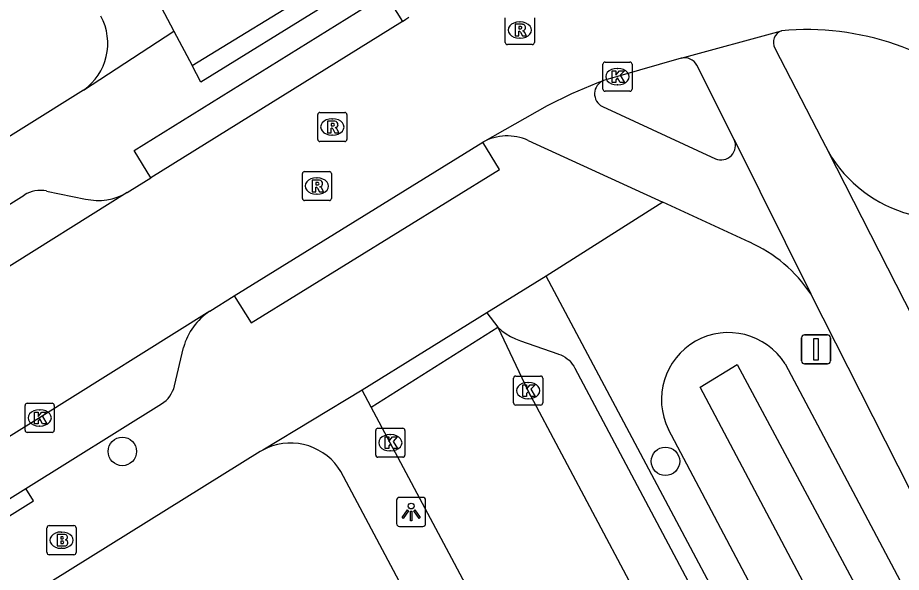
# Model space of a CAD drawing. Extents: x 158838 to 160074, y 386376 to 387776.
# Drawn here: x 159169.46 to 159199.82, y 387174.11 to 387193.17 of the extents above; entities that cross this region are included whole.
import ezdxf

# ---------------------------------------------------------------- set-up
doc = ezdxf.new("R2010")
doc.units = 0
for name, color, linetype in [('IMGEO_Berm_groen', 7, 'Continuous'), ('IMGEO_Boom', 7, 'Continuous'), ('IMGEO_Brandkraan', 7, 'Continuous'), ('IMGEO_Fietspad_gesloten', 7, 'Continuous'), ('IMGEO_Fietspad_open', 7, 'Continuous'), ('IMGEO_Kolk', 7, 'Continuous'), ('IMGEO_Lichtpunt', 7, 'Continuous'), ('IMGEO_Rijbaan_lokaal_open', 7, 'Continuous'), ('IMGEO_Rioolput', 7, 'Continuous'), ('IMGEO_Verkeersbordpaal', 7, 'Continuous'), ('IMGEO_Voetpad_open', 7, 'Continuous'), ('IMGEO_Waterloop', 7, 'Continuous')]:
    doc.layers.add(name, color=color, linetype=linetype)

msp = doc.modelspace()

# ---------------------------------------------------------------- linework, layer by layer
at = {"layer": 'IMGEO_Berm_groen'}
for points in [[(159195.831, 387181.273), (159211.743, 387151.251)], [(159207.68, 387149.036), (159191.821, 387179.017)]]:
    msp.add_lwpolyline(points, dxfattribs=at)
msp.add_arc((159193.884, 387180.042), 2.304, 32.2968, 206.4269, dxfattribs=at)
at = {"layer": 'IMGEO_Boom'}
for centre in [(159173.056, 387178.263), (159191.718, 387177.923)]:
    msp.add_circle(centre, 0.489, dxfattribs=at)
at = {"layer": 'IMGEO_Brandkraan'}
for p, q in [((159170.466, 387174.788), (159170.466, 387175.64)), ((159170.541, 387175.714), (159171.393, 387175.714)), ((159171.467, 387175.64), (159171.467, 387174.788)), ((159170.954, 387175.494), (159170.979, 387175.494)), ((159170.977, 387174.934), (159170.952, 387174.934)), ((159171.393, 387174.714), (159170.541, 387174.714))]:
    msp.add_line(p, q, dxfattribs=at)
for points in [[(159170.466, 387174.788), (159170.466, 387175.64)], [(159170.541, 387175.714), (159171.393, 387175.714)], [(159171.467, 387175.64), (159171.467, 387174.788)], [(159170.814, 387175.414), (159170.814, 387175.014), (159171.027, 387175.014)], [(159171.045, 387175.414), (159170.814, 387175.414)], [(159170.993, 387175.333), (159170.939, 387175.333), (159170.939, 387175.257)], [(159170.939, 387175.257), (159170.992, 387175.257)], [(159171.001, 387175.181), (159170.939, 387175.181), (159170.939, 387175.1)], [(159170.939, 387175.1), (159171.001, 387175.1)], [(159171.393, 387174.714), (159170.541, 387174.714)]]:
    msp.add_lwpolyline(points, dxfattribs=at)
for centre, radius, start, end in [((159170.543, 387175.638), 0.0765, 91.552, 178.448), ((159170.543, 387175.638), 0.0765, 91.552, 178.448), ((159171.391, 387175.638), 0.0765, 1.552, 88.448), ((159171.391, 387175.638), 0.0765, 1.552, 88.448), ((159170.994, 387175.295), 0.0379, 267.8285, 90.9355), ((159171.049, 387175.269), 0.145, 59.4692, 91.5367), ((159171.074, 387175.316), 0.0922, 285.5137, 58.1501), ((159171.002, 387175.14), 0.0404, 269.8759, 90.5077), ((159171.033, 387175.265), 0.251, 268.6676, 293.5347), ((159171.079, 387175.124), 0.105, 301.3115, 78.989), ((159170.543, 387174.79), 0.0765, 181.552, 268.448), ((159170.543, 387174.79), 0.0765, 181.552, 268.448), ((159171.391, 387174.79), 0.0765, 271.552, 358.448), ((159171.391, 387174.79), 0.0765, 271.552, 358.448)]:
    msp.add_arc(centre, radius, start, end, dxfattribs=at)
for centre, major_axis, ratio, start_param, end_param in [((159170.953, 387175.214), (-0.387, 0.002), 0.722429, 4.712389, 7.853982), ((159170.978, 387175.214), (-0.39, 0.002), 0.717154, 1.570796, 4.712389)]:
    msp.add_ellipse(centre, major_axis=major_axis, ratio=ratio, start_param=start_param, end_param=end_param, dxfattribs=at)
at = {"layer": 'IMGEO_Fietspad_gesloten'}
for points in [[(159195.474, 387192.118), (159197.089, 387188.997), (159197.213, 387188.756), (159197.305, 387188.576)], [(159194.081, 387188.983), (159192.799, 387191.53)], [(159194.081, 387188.983), (159196.713, 387183.673)], [(159200.534, 387182.264), (159197.305, 387188.576)], [(159215.116, 387147.359), (159196.713, 387183.673)]]:
    msp.add_lwpolyline(points, dxfattribs=at)
for centre, radius, start, end in [((159195.865, 387192.312), 0.436, 111.3655, 206.3549), ((159192.36, 387191.287), 0.502, 28.9211, 101.569)]:
    msp.add_arc(centre, radius, start, end, dxfattribs=at)
at = {"layer": 'IMGEO_Fietspad_open'}
for points in [[(159189.553, 387190.113), (159193.435, 387188.315)], [(159187.001, 387188.95), (159191.628, 387186.823)], [(159194.612, 387185.449), (159191.628, 387186.823)]]:
    msp.add_lwpolyline(points, dxfattribs=at)
for centre, radius, start, end in [((159189.772, 387190.551), 0.49, 112.2369, 243.3925), ((159186.281, 387187.335), 1.768, 65.9668, 118.365), ((159193.624, 387188.779), 0.501, 247.8565, 24.0619), ((159201.343, 387190.908), 4.663, 210.0056, 299.3355), ((159192.624, 387180.966), 4.904, 33.5021, 66.0814)]:
    msp.add_arc(centre, radius, start, end, dxfattribs=at)
at = {"layer": 'IMGEO_Kolk'}
for p, q in [((159189.568, 387190.713), (159189.568, 387191.565)), ((159189.643, 387191.639), (159190.495, 387191.639)), ((159190.569, 387191.565), (159190.569, 387190.713)), ((159190.056, 387191.419), (159190.081, 387191.419)), ((159190.079, 387190.859), (159190.054, 387190.859)), ((159190.495, 387190.639), (159189.643, 387190.639)), ((159186.574, 387180.854), (159187.426, 387180.854)), ((159186.499, 387179.928), (159186.499, 387180.78)), ((159186.987, 387180.634), (159187.012, 387180.634)), ((159187.5, 387180.78), (159187.5, 387179.928)), ((159169.789, 387179.916), (159170.641, 387179.916)), ((159187.01, 387180.074), (159186.985, 387180.074)), ((159169.714, 387178.99), (159169.714, 387179.842)), ((159170.202, 387179.696), (159170.227, 387179.696)), ((159170.715, 387179.842), (159170.715, 387178.99)), ((159187.426, 387179.854), (159186.574, 387179.854)), ((159170.225, 387179.136), (159170.2, 387179.136)), ((159181.764, 387178.135), (159181.764, 387178.987)), ((159181.839, 387179.061), (159182.691, 387179.061)), ((159182.765, 387178.987), (159182.765, 387178.135)), ((159170.641, 387178.916), (159169.789, 387178.916)), ((159182.252, 387178.841), (159182.277, 387178.841)), ((159182.691, 387178.061), (159181.839, 387178.061)), ((159182.275, 387178.281), (159182.25, 387178.281))]:
    msp.add_line(p, q, dxfattribs=at)
for points in [[(159189.568, 387190.713), (159189.568, 387191.565)], [(159189.643, 387191.639), (159190.495, 387191.639)], [(159190.569, 387191.565), (159190.569, 387190.713)], [(159189.889, 387191.339), (159190.012, 387191.339), (159190.012, 387191.188), (159190.142, 387191.339), (159190.306, 387191.339), (159190.16, 387191.188), (159190.313, 387190.939), (159190.161, 387190.939), (159190.076, 387191.103), (159190.012, 387191.036), (159190.012, 387190.939), (159189.889, 387190.939), (159189.889, 387191.339)], [(159190.495, 387190.639), (159189.643, 387190.639)], [(159186.574, 387180.854), (159187.426, 387180.854)], [(159186.499, 387179.928), (159186.499, 387180.78)], [(159186.82, 387180.554), (159186.943, 387180.554), (159186.943, 387180.403), (159187.073, 387180.554), (159187.237, 387180.554), (159187.091, 387180.403), (159187.244, 387180.154), (159187.092, 387180.154), (159187.007, 387180.318), (159186.943, 387180.251), (159186.943, 387180.154), (159186.82, 387180.154), (159186.82, 387180.554)], [(159187.5, 387180.78), (159187.5, 387179.928)], [(159169.789, 387179.916), (159170.641, 387179.916)], [(159169.714, 387178.99), (159169.714, 387179.842)], [(159170.035, 387179.616), (159170.158, 387179.616), (159170.158, 387179.465), (159170.288, 387179.616), (159170.452, 387179.616), (159170.306, 387179.465), (159170.459, 387179.216), (159170.307, 387179.216), (159170.222, 387179.38), (159170.158, 387179.313), (159170.158, 387179.216), (159170.035, 387179.216), (159170.035, 387179.616)], [(159170.715, 387179.842), (159170.715, 387178.99)], [(159187.426, 387179.854), (159186.574, 387179.854)], [(159181.764, 387178.135), (159181.764, 387178.987)], [(159181.839, 387179.061), (159182.691, 387179.061)], [(159182.765, 387178.987), (159182.765, 387178.135)], [(159170.641, 387178.916), (159169.789, 387178.916)], [(159182.085, 387178.761), (159182.208, 387178.761), (159182.208, 387178.61), (159182.338, 387178.761), (159182.502, 387178.761), (159182.356, 387178.61), (159182.509, 387178.361), (159182.357, 387178.361), (159182.272, 387178.525), (159182.208, 387178.458), (159182.208, 387178.361), (159182.085, 387178.361), (159182.085, 387178.761)], [(159182.691, 387178.061), (159181.839, 387178.061)]]:
    msp.add_lwpolyline(points, dxfattribs=at)
for centre, start, end in [((159189.645, 387191.563), 91.552, 178.448), ((159189.645, 387191.563), 91.552, 178.448), ((159190.493, 387191.563), 1.552, 88.448), ((159190.493, 387191.563), 1.552, 88.448), ((159189.645, 387190.715), 181.552, 268.448), ((159189.645, 387190.715), 181.552, 268.448), ((159190.493, 387190.715), 271.552, 358.448), ((159190.493, 387190.715), 271.552, 358.448), ((159186.576, 387180.778), 91.552, 178.448), ((159186.576, 387180.778), 91.552, 178.448), ((159187.424, 387180.778), 1.552, 88.448), ((159187.424, 387180.778), 1.552, 88.448), ((159169.791, 387179.84), 91.552, 178.448), ((159169.791, 387179.84), 91.552, 178.448), ((159170.639, 387179.84), 1.552, 88.448), ((159170.639, 387179.84), 1.552, 88.448), ((159186.576, 387179.93), 181.552, 268.448), ((159186.576, 387179.93), 181.552, 268.448), ((159187.424, 387179.93), 271.552, 358.448), ((159187.424, 387179.93), 271.552, 358.448), ((159169.791, 387178.992), 181.552, 268.448), ((159169.791, 387178.992), 181.552, 268.448), ((159170.639, 387178.992), 271.552, 358.448), ((159170.639, 387178.992), 271.552, 358.448), ((159181.841, 387178.985), 91.552, 178.448), ((159181.841, 387178.985), 91.552, 178.448), ((159182.689, 387178.985), 1.552, 88.448), ((159182.689, 387178.985), 1.552, 88.448), ((159181.841, 387178.137), 181.552, 268.448), ((159181.841, 387178.137), 181.552, 268.448), ((159182.689, 387178.137), 271.552, 358.448), ((159182.689, 387178.137), 271.552, 358.448)]:
    msp.add_arc(centre, 0.0765, start, end, dxfattribs=at)
for centre, major_axis, ratio, start_param, end_param in [((159190.055, 387191.139), (-0.387, 0.002), 0.722429, 4.712389, 7.853982), ((159190.08, 387191.139), (-0.39, 0.002), 0.717154, 1.570796, 4.712389), ((159186.986, 387180.354), (-0.387, 0.002), 0.722429, 4.712389, 7.853982), ((159187.011, 387180.354), (-0.39, 0.002), 0.717154, 1.570796, 4.712389), ((159170.201, 387179.416), (-0.387, 0.002), 0.722429, 4.712389, 7.853982), ((159170.226, 387179.416), (-0.39, 0.002), 0.717154, 1.570796, 4.712389), ((159182.251, 387178.561), (-0.387, 0.002), 0.722429, 4.712389, 7.853982), ((159182.276, 387178.561), (-0.39, 0.002), 0.717154, 1.570796, 4.712389)]:
    msp.add_ellipse(centre, major_axis=major_axis, ratio=ratio, start_param=start_param, end_param=end_param, dxfattribs=at)
at = {"layer": 'IMGEO_Lichtpunt'}
for p, q in [((159182.481, 387176.59), (159182.481, 387175.783)), ((159182.481, 387176.59), (159182.481, 387175.783)), ((159183.383, 387176.685), (159182.575, 387176.685)), ((159183.383, 387176.685), (159182.575, 387176.685)), ((159183.477, 387175.783), (159183.477, 387176.59)), ((159183.477, 387175.783), (159183.477, 387176.59)), ((159182.575, 387175.689), (159183.383, 387175.689)), ((159182.575, 387175.689), (159183.383, 387175.689))]:
    msp.add_line(p, q, dxfattribs=at)
for points in [[(159182.855, 387176.254), (159182.894, 387176.226), (159182.706, 387175.964), (159182.668, 387175.991), (159182.855, 387176.254)], [(159183.067, 387176.226), (159183.105, 387176.253), (159183.292, 387175.991), (159183.253, 387175.963), (159183.067, 387176.226)], [(159182.957, 387176.206), (159183.004, 387176.206), (159183.004, 387175.884), (159182.957, 387175.884), (159182.957, 387176.206)]]:
    msp.add_lwpolyline(points, dxfattribs=at)
msp.add_circle((159182.98, 387176.388), 0.0994, dxfattribs=at)
for centre, start, end in [((159182.575, 387176.59), 90, 180), ((159182.575, 387176.59), 90, 180), ((159183.383, 387176.59), 0, 90), ((159183.383, 387176.59), 0, 90), ((159182.575, 387175.783), 180, 270), ((159182.575, 387175.783), 180, 270), ((159183.383, 387175.783), 270, 0), ((159183.383, 387175.783), 270, 360)]:
    msp.add_arc(centre, 0.0946, start, end, dxfattribs=at)
at = {"layer": 'IMGEO_Rijbaan_lokaal_open'}
for points in [[(159174.824, 387192.704), (159174.819, 387192.714), (159171.74, 387198.545), (159170.832, 387200.256)], [(159175.449, 387191.521), (159179.845, 387194.213)], [(159179.845, 387194.213), (159179.937, 387193.926), (159180.023, 387193.767), (159180.099, 387193.628), (159175.753, 387190.945), (159175.449, 387191.521)], [(159174.039, 387187.668), (159173.458, 387188.602), (159182.098, 387193.974), (159182.679, 387193.04)], [(159182.679, 387193.04), (159174.039, 387187.668)], [(159182.679, 387193.04), (159182.797, 387193.116), (159182.901, 387193.183)], [(159174.824, 387192.704), (159175.449, 387191.521)], [(159192.259, 387191.779), (159195.706, 387192.718)], [(159192.259, 387191.779), (159190.065, 387191.14), (159189.587, 387191.004)], [(159185.441, 387188.891), (159187.66, 387190.149), (159188.496, 387190.566), (159189.375, 387190.932), (159189.587, 387191.004)], [(159176.9, 387183.614), (159185.441, 387188.891)], [(159176.9, 387183.614), (159177.478, 387182.678), (159186.019, 387187.955), (159185.441, 387188.891)], [(159173.218, 387187.157), (159173.315, 387187.218), (159174.039, 387187.668)], [(159173.218, 387187.157), (159168.759, 387184.361), (159149.771, 387172.508), (159129.852, 387160.089), (159124.698, 387156.88)], [(159176.063, 387183.08), (159176.9, 387183.614)], [(159176.063, 387183.08), (159170.211, 387179.417), (159151.418, 387167.712), (159128.969, 387153.744)], [(159185.581, 387183.026), (159181.3, 387180.364)], [(159185.581, 387183.026), (159185.962, 387182.529)], [(159181.607, 387179.789), (159185.962, 387182.529)], [(159185.962, 387182.529), (159186.994, 387180.354), (159195.093, 387165.124), (159206.383, 387143.913), (159215.465, 387126.768), (159216.713, 387124.427), (159225.399, 387108.034), (159237.811, 387084.633), (159248.115, 387065.172), (159257.979, 387046.591), (159267.363, 387028.878), (159268.082, 387027.672)], [(159181.607, 387179.789), (159181.3, 387180.364)], [(159194.383, 387155.794), (159191.217, 387161.754), (159182.263, 387178.561), (159181.607, 387179.789)]]:
    msp.add_lwpolyline(points, dxfattribs=at)
msp.add_arc((159196.562, 387183.345), 9.412, 46.8088, 95.2179, dxfattribs=at)
at = {"layer": 'IMGEO_Rioolput'}
for p, q in [((159186.214, 387192.314), (159186.214, 387193.166)), ((159186.702, 387193.02), (159186.727, 387193.02)), ((159187.215, 387193.166), (159187.215, 387192.314)), ((159186.725, 387192.46), (159186.7, 387192.46)), ((159187.141, 387192.24), (159186.289, 387192.24)), ((159179.845, 387189.911), (159180.697, 387189.911)), ((159179.77, 387188.985), (159179.77, 387189.837)), ((159180.258, 387189.691), (159180.283, 387189.691)), ((159180.771, 387189.837), (159180.771, 387188.985)), ((159180.281, 387189.131), (159180.256, 387189.131)), ((159180.697, 387188.911), (159179.845, 387188.911)), ((159179.241, 387186.955), (159179.241, 387187.807)), ((159179.316, 387187.881), (159180.168, 387187.881)), ((159180.242, 387187.807), (159180.242, 387186.955)), ((159179.729, 387187.661), (159179.754, 387187.661)), ((159180.168, 387186.881), (159179.316, 387186.881)), ((159179.752, 387187.101), (159179.727, 387187.101))]:
    msp.add_line(p, q, dxfattribs=at)
for points in [[(159186.214, 387192.314), (159186.214, 387193.166)], [(159186.803, 387192.938), (159186.551, 387192.94), (159186.551, 387192.54)], [(159187.215, 387193.166), (159187.215, 387192.314)], [(159186.551, 387192.54), (159186.675, 387192.54), (159186.675, 387192.702), (159186.686, 387192.702)], [(159186.729, 387192.859), (159186.675, 387192.859), (159186.675, 387192.778)], [(159186.675, 387192.778), (159186.727, 387192.778)], [(159186.733, 387192.673), (159186.804, 387192.54), (159186.944, 387192.54), (159186.879, 387192.666)], [(159187.141, 387192.24), (159186.289, 387192.24)], [(159179.845, 387189.911), (159180.697, 387189.911)], [(159179.77, 387188.985), (159179.77, 387189.837)], [(159180.359, 387189.609), (159180.107, 387189.611), (159180.107, 387189.211)], [(159180.771, 387189.837), (159180.771, 387188.985)], [(159180.107, 387189.211), (159180.231, 387189.211), (159180.231, 387189.373), (159180.242, 387189.373)], [(159180.285, 387189.53), (159180.231, 387189.53), (159180.231, 387189.449)], [(159180.231, 387189.449), (159180.283, 387189.449)], [(159180.289, 387189.344), (159180.36, 387189.211), (159180.5, 387189.211), (159180.435, 387189.337)], [(159180.697, 387188.911), (159179.845, 387188.911)], [(159179.241, 387186.955), (159179.241, 387187.807)], [(159179.316, 387187.881), (159180.168, 387187.881)], [(159180.242, 387187.807), (159180.242, 387186.955)], [(159179.83, 387187.579), (159179.578, 387187.581), (159179.578, 387187.181)], [(159179.756, 387187.5), (159179.702, 387187.5), (159179.702, 387187.419)], [(159179.578, 387187.181), (159179.702, 387187.181), (159179.702, 387187.343), (159179.713, 387187.343)], [(159179.702, 387187.419), (159179.754, 387187.419)], [(159179.76, 387187.314), (159179.831, 387187.181), (159179.971, 387187.181), (159179.906, 387187.307)], [(159180.168, 387186.881), (159179.316, 387186.881)]]:
    msp.add_lwpolyline(points, dxfattribs=at)
for centre, radius, start, end in [((159186.802, 387192.828), 0.109, 350.3612, 89.416), ((159186.685, 387192.649), 0.0533, 26.0293, 88.6989), ((159186.711, 387192.967), 0.19, 274.7715, 282.9687), ((159186.735, 387192.763), 0.0964, 77.0061, 93.1865), ((159186.749, 387192.82), 0.0378, 276.6634, 79.6772), ((159186.8, 387192.828), 0.112, 277.5842, 350.9817), ((159186.784, 387192.613), 0.108, 29.5134, 73.7905), ((159186.291, 387192.316), 0.0765, 181.552, 268.448), ((159186.291, 387192.316), 0.0765, 181.552, 268.448), ((159187.139, 387192.316), 0.0765, 271.552, 358.448), ((159187.139, 387192.316), 0.0765, 271.552, 358.448), ((159179.847, 387189.835), 0.0765, 91.552, 178.448), ((159179.847, 387189.835), 0.0765, 91.552, 178.448), ((159180.695, 387189.835), 0.0765, 1.552, 88.448), ((159180.695, 387189.835), 0.0765, 1.552, 88.448), ((159180.358, 387189.499), 0.109, 350.3612, 89.416), ((159180.241, 387189.32), 0.0533, 26.0293, 88.6989), ((159180.267, 387189.638), 0.19, 274.7715, 282.9687), ((159180.291, 387189.434), 0.0964, 77.0061, 93.1865), ((159180.305, 387189.491), 0.0378, 276.6634, 79.6772), ((159180.356, 387189.499), 0.112, 277.5842, 350.9817), ((159180.34, 387189.284), 0.108, 29.5134, 73.7905), ((159179.847, 387188.987), 0.0765, 181.552, 268.448), ((159179.847, 387188.987), 0.0765, 181.552, 268.448), ((159180.695, 387188.987), 0.0765, 271.552, 358.448), ((159180.695, 387188.987), 0.0765, 271.552, 358.448), ((159179.318, 387187.805), 0.0765, 91.552, 178.448), ((159179.318, 387187.805), 0.0765, 91.552, 178.448), ((159180.166, 387187.805), 0.0765, 1.552, 88.448), ((159180.166, 387187.805), 0.0765, 1.552, 88.448), ((159179.762, 387187.404), 0.0964, 77.0061, 93.1865), ((159179.776, 387187.461), 0.0378, 276.6634, 79.6772), ((159179.829, 387187.469), 0.109, 350.3612, 89.416), ((159179.712, 387187.29), 0.0533, 26.0293, 88.6989), ((159179.738, 387187.608), 0.19, 274.7715, 282.9687), ((159179.827, 387187.469), 0.112, 277.5842, 350.9817), ((159179.811, 387187.254), 0.108, 29.5134, 73.7905), ((159179.318, 387186.957), 0.0765, 181.552, 268.448), ((159179.318, 387186.957), 0.0765, 181.552, 268.448), ((159180.166, 387186.957), 0.0765, 271.552, 358.448), ((159180.166, 387186.957), 0.0765, 271.552, 358.448)]:
    msp.add_arc(centre, radius, start, end, dxfattribs=at)
for centre, major_axis, ratio, start_param, end_param in [((159186.701, 387192.74), (-0.387, 0.002), 0.722429, 4.712389, 7.853982), ((159186.726, 387192.74), (-0.39, 0.002), 0.717154, 1.570796, 4.712389), ((159180.257, 387189.411), (-0.387, 0.002), 0.722429, 4.712389, 7.853982), ((159180.282, 387189.411), (-0.39, 0.002), 0.717154, 1.570796, 4.712389), ((159179.728, 387187.381), (-0.387, 0.002), 0.722429, 4.712389, 7.853982), ((159179.753, 387187.381), (-0.39, 0.002), 0.717154, 1.570796, 4.712389)]:
    msp.add_ellipse(centre, major_axis=major_axis, ratio=ratio, start_param=start_param, end_param=end_param, dxfattribs=at)
at = {"layer": 'IMGEO_Verkeersbordpaal'}
for p, q in [((159196.397, 387181.371), (159196.397, 387182.171)), ((159196.397, 387182.171), (159196.397, 387181.371)), ((159196.497, 387182.271), (159197.287, 387182.271)), ((159197.287, 387182.271), (159196.497, 387182.271)), ((159197.387, 387182.171), (159197.387, 387181.371)), ((159197.387, 387181.371), (159197.387, 387182.171)), ((159197.287, 387181.271), (159196.497, 387181.271)), ((159196.497, 387181.271), (159197.287, 387181.271))]:
    msp.add_line(p, q, dxfattribs=at)
msp.add_lwpolyline([(159196.817, 387182.146), (159196.967, 387182.146), (159196.967, 387181.396), (159196.817, 387181.396), (159196.817, 387182.146)], dxfattribs=at)
for centre, start, end in [((159196.497, 387182.171), 90, 180), ((159196.497, 387182.171), 90, 180), ((159197.287, 387182.171), 0, 90), ((159197.287, 387182.171), 360, 90), ((159196.497, 387181.371), 180, 270), ((159196.497, 387181.371), 180, 270), ((159197.287, 387181.371), 270, 0), ((159197.287, 387181.371), 270, 0)]:
    msp.add_arc(centre, 0.1, start, end, dxfattribs=at)
at = {"layer": 'IMGEO_Voetpad_open'}
for points in [[(159171.72, 387190.674), (159174.824, 387192.704)], [(159171.72, 387190.674), (159163.598, 387185.605), (159144.069, 387173.416), (159142.799, 387172.623), (159132.839, 387166.407), (159124.595, 387161.262)], [(159170.452, 387187.211), (159171.787, 387186.934)], [(159126.365, 387160.043), (159169.681, 387187.071)], [(159191.628, 387186.823), (159187.621, 387184.289)], [(159187.621, 387184.289), (159185.581, 387183.026)], [(159208.994, 387144.108), (159187.621, 387184.289)], [(159185.962, 387182.529), (159186.098, 387182.41), (159186.244, 387182.303), (159186.399, 387182.21), (159186.562, 387182.131), (159186.734, 387182.066), (159188.016, 387181.617), (159188.038, 387181.61), (159188.118, 387181.581), (159188.196, 387181.544), (159188.27, 387181.5), (159188.339, 387181.45), (159188.404, 387181.394), (159188.464, 387181.332), (159188.518, 387181.266), (159188.566, 387181.194), (159188.607, 387181.119), (159217.085, 387127.542)], [(159174.847, 387180.514), (159175.159, 387181.836)], [(159181.3, 387180.364), (159177.883, 387178.311)], [(159169.734, 387176.991), (159174.403, 387179.897)], [(159261.184, 387025.643), (159192.812, 387154.528), (159184.858, 387169.495), (159180.565, 387177.574), (159180.465, 387177.724), (159180.352, 387177.865), (159180.227, 387177.995), (159180.091, 387178.113), (159179.944, 387178.219), (159179.789, 387178.311), (159179.627, 387178.389), (159179.458, 387178.452), (159179.284, 387178.5), (159179.106, 387178.532), (159178.926, 387178.548), (159178.746, 387178.548), (159178.566, 387178.532), (159178.388, 387178.5), (159178.214, 387178.452), (159178.045, 387178.389), (159177.883, 387178.311)], [(159177.883, 387178.311), (159177.794, 387178.26), (159131.832, 387149.649)], [(159166.541, 387174.998), (159169.734, 387176.991)], [(159166.541, 387174.998), (159166.805, 387174.574), (159169.998, 387176.567), (159169.734, 387176.991)]]:
    msp.add_lwpolyline(points, dxfattribs=at)
for centre, radius, start, end in [((159170.585, 387192.283), 1.969, 305.2064, 28.4531), ((159170.237, 387186.201), 1.033, 78.0016, 122.582), ((159172.221, 387188.852), 1.966, 257.2504, 300.4645), ((159177.233, 387181.28), 2.147, 123.0081, 164.981), ((159173.879, 387180.742), 0.994, 301.7887, 346.7329)]:
    msp.add_arc(centre, radius, start, end, dxfattribs=at)
at = {"layer": 'IMGEO_Waterloop'}
msp.add_lwpolyline([(159209.085, 387149.938), (159206.549, 387154.691), (159192.915, 387180.472), (159194.188, 387181.252), (159210.533, 387150.739), (159209.085, 387149.938)], dxfattribs=at)

doc.saveas('drawing.dxf')
